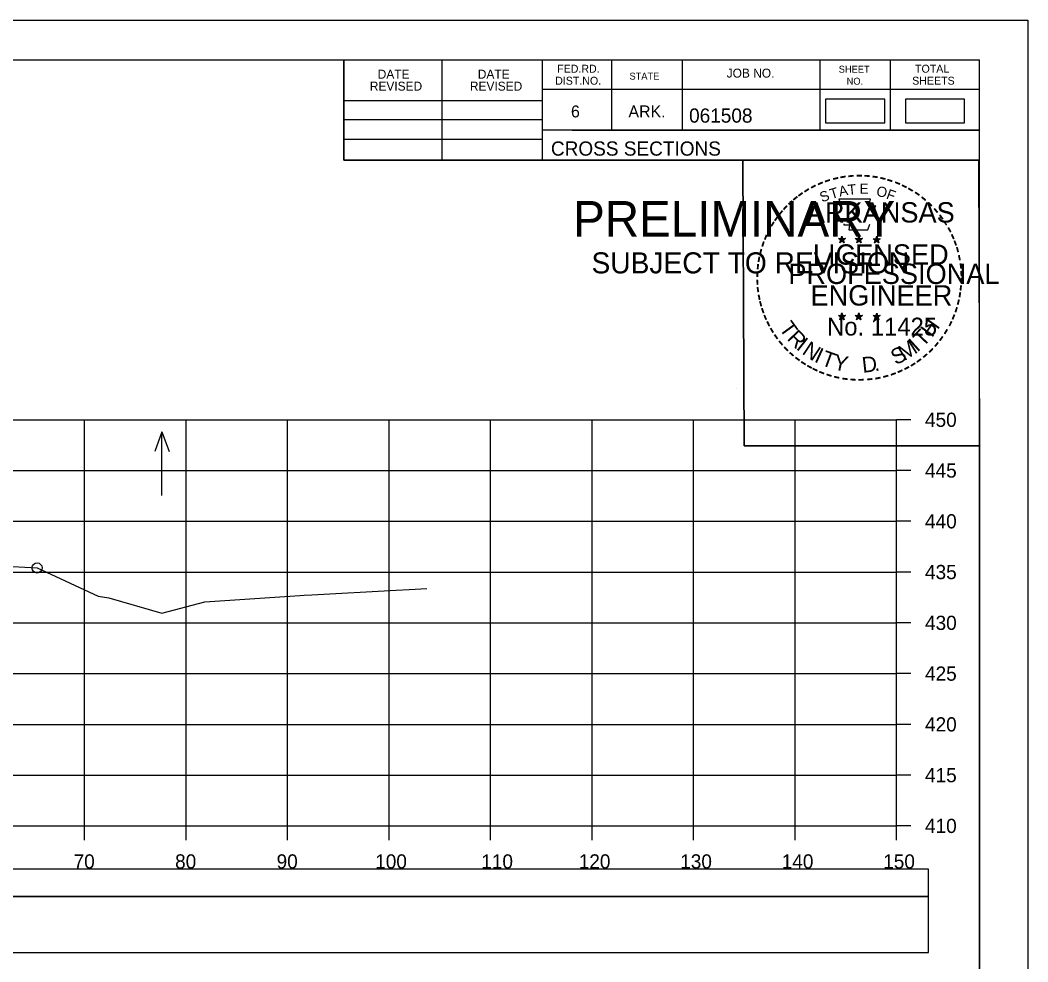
# Model space of a CAD drawing. Extents: x 1371057 to 1372761, y 380005 to 390517.
# Drawn here: x 1371624.5 to 1371723.8, y 384605.8 to 384698.5 of the extents above; entities that cross this region are included whole.
import ezdxf

# ---------------------------------------------------------------- set-up
doc = ezdxf.new("R2010")
doc.units = 0
for name, color, linetype in [('R_Axis', 7, 'Continuous'), ('R_Axis Annot', 7, 'Continuous'), ('R_Border', 7, 'Continuous'), ('R_Border PE', 7, 'Continuous'), ('R_Border Prem', 7, 'Continuous'), ('R_Detour', 7, 'Continuous'), ('R_Dimension', 7, 'Continuous'), ('R_Exist Surface', 7, 'Continuous'), ('R_Grid', 7, 'Continuous'), ('R_No Plot', 7, 'Continuous'), ('R_Water Annot', 7, 'Continuous')]:
    doc.layers.add(name, color=color, linetype=linetype)

msp = doc.modelspace()

# ---------------------------------------------------------------- linework, layer by layer
at = {"layer": 'R_Axis'}
for p, q in [((1371710.872, 384619.157), (1371710.872, 384659.157)), ((1371712.272, 384659.157), (1371710.872, 384659.157)), ((1371712.272, 384654.157), (1371710.872, 384654.157)), ((1371712.272, 384649.157), (1371710.872, 384649.157)), ((1371712.272, 384644.157), (1371710.872, 384644.157)), ((1371712.272, 384639.157), (1371710.872, 384639.157)), ((1371712.272, 384634.157), (1371710.872, 384634.157)), ((1371712.272, 384629.157), (1371710.872, 384629.157)), ((1371712.272, 384624.157), (1371710.872, 384624.157)), ((1371410.872, 384619.157), (1371710.872, 384619.157)), ((1371630.872, 384617.757), (1371630.872, 384619.157)), ((1371640.872, 384617.757), (1371640.872, 384619.157)), ((1371650.872, 384617.757), (1371650.872, 384619.157)), ((1371660.872, 384617.757), (1371660.872, 384619.157)), ((1371670.872, 384617.757), (1371670.872, 384619.157)), ((1371680.872, 384617.757), (1371680.872, 384619.157)), ((1371690.872, 384617.757), (1371690.872, 384619.157)), ((1371700.872, 384617.757), (1371700.872, 384619.157)), ((1371710.872, 384617.757), (1371710.872, 384619.157)), ((1371712.272, 384619.157), (1371710.872, 384619.157))]:
    msp.add_line(p, q, dxfattribs=at)
at = {"layer": 'R_Border'}
for p, q in [((1371402.872, 384694.617), (1371719.052, 384694.617)), ((1371656.412, 384684.737), (1371656.412, 384694.617)), ((1371666.092, 384684.737), (1371666.092, 384694.617)), ((1371675.952, 384694.617), (1371675.952, 384684.737)), ((1371682.792, 384694.617), (1371682.792, 384687.677)), ((1371689.732, 384694.617), (1371689.732, 384687.677)), ((1371703.312, 384694.617), (1371703.312, 384687.677)), ((1371710.252, 384694.617), (1371710.252, 384687.677)), ((1371719.052, 384489.157), (1371719.052, 384694.617)), ((1371719.052, 384691.677), (1371675.952, 384691.677)), ((1371719.052, 384691.697), (1371719.052, 384691.697)), ((1371656.412, 384690.597), (1371675.952, 384690.597)), ((1371656.412, 384688.737), (1371675.952, 384688.737)), ((1371656.412, 384686.797), (1371675.952, 384686.797)), ((1371719.052, 384687.677), (1371675.952, 384687.677)), ((1371678.912, 384687.677), (1371719.052, 384687.677)), ((1371719.052, 384684.737), (1371656.412, 384684.737))]:
    msp.add_line(p, q, dxfattribs=at)
at = {"layer": 'R_Border PE'}
for p, q in [((1371705.137, 384676.992), (1371705.486, 384676.881)), ((1371705.137, 384676.992), (1371705.39, 384676.947)), ((1371705.137, 384676.992), (1371705.374, 384676.87)), ((1371705.27, 384676.584), (1371705.486, 384676.881)), ((1371705.486, 384677.246), (1371705.445, 384676.994)), ((1371705.486, 384676.881), (1371705.486, 384677.246)), ((1371705.486, 384677.246), (1371705.535, 384676.996)), ((1371705.833, 384676.992), (1371705.486, 384676.881)), ((1371705.699, 384676.584), (1371705.486, 384676.881)), ((1371705.833, 384676.992), (1371705.547, 384676.943)), ((1371705.699, 384676.584), (1371705.562, 384676.875)), ((1371705.833, 384676.992), (1371705.629, 384676.89)), ((1371706.807, 384676.992), (1371707.156, 384676.881)), ((1371706.807, 384676.992), (1371707.06, 384676.947)), ((1371706.807, 384676.992), (1371707.044, 384676.87)), ((1371706.94, 384676.584), (1371707.156, 384676.881)), ((1371707.156, 384677.246), (1371707.115, 384676.994)), ((1371707.156, 384676.881), (1371707.156, 384677.246)), ((1371707.156, 384677.246), (1371707.205, 384676.996)), ((1371707.503, 384676.992), (1371707.156, 384676.881)), ((1371707.369, 384676.584), (1371707.156, 384676.881)), ((1371707.503, 384676.992), (1371707.217, 384676.943)), ((1371707.369, 384676.584), (1371707.232, 384676.875)), ((1371707.503, 384676.992), (1371707.299, 384676.89)), ((1371708.571, 384676.98), (1371708.92, 384676.869)), ((1371708.571, 384676.98), (1371708.824, 384676.935)), ((1371708.571, 384676.98), (1371708.808, 384676.858)), ((1371708.704, 384676.572), (1371708.92, 384676.869)), ((1371708.92, 384677.234), (1371708.879, 384676.982)), ((1371708.92, 384676.869), (1371708.92, 384677.234)), ((1371708.92, 384677.234), (1371708.969, 384676.984)), ((1371709.267, 384676.98), (1371708.92, 384676.869)), ((1371709.133, 384676.572), (1371708.92, 384676.869)), ((1371709.267, 384676.98), (1371708.981, 384676.931)), ((1371709.133, 384676.572), (1371708.996, 384676.863)), ((1371709.267, 384676.98), (1371709.063, 384676.878)), ((1371705.27, 384676.584), (1371705.396, 384676.828)), ((1371705.27, 384676.584), (1371705.484, 384676.801)), ((1371705.699, 384676.584), (1371705.484, 384676.798)), ((1371706.94, 384676.584), (1371707.066, 384676.828)), ((1371706.94, 384676.584), (1371707.154, 384676.801)), ((1371707.369, 384676.584), (1371707.154, 384676.798)), ((1371708.704, 384676.572), (1371708.83, 384676.816)), ((1371708.704, 384676.572), (1371708.918, 384676.789)), ((1371709.133, 384676.572), (1371708.918, 384676.786)), ((1371705.133, 384669.419), (1371705.482, 384669.308)), ((1371705.133, 384669.419), (1371705.386, 384669.374)), ((1371705.133, 384669.419), (1371705.37, 384669.297)), ((1371705.266, 384669.011), (1371705.482, 384669.308)), ((1371705.266, 384669.011), (1371705.392, 384669.255)), ((1371705.266, 384669.011), (1371705.48, 384669.228)), ((1371705.482, 384669.673), (1371705.441, 384669.421)), ((1371705.695, 384669.011), (1371705.48, 384669.225)), ((1371705.482, 384669.308), (1371705.482, 384669.673)), ((1371705.482, 384669.673), (1371705.531, 384669.423)), ((1371705.829, 384669.419), (1371705.482, 384669.308)), ((1371705.695, 384669.011), (1371705.482, 384669.308)), ((1371705.829, 384669.419), (1371705.543, 384669.37)), ((1371705.695, 384669.011), (1371705.558, 384669.302)), ((1371705.829, 384669.419), (1371705.625, 384669.317)), ((1371706.802, 384669.419), (1371707.151, 384669.308)), ((1371706.802, 384669.419), (1371707.055, 384669.374)), ((1371706.802, 384669.419), (1371707.039, 384669.297)), ((1371706.935, 384669.011), (1371707.151, 384669.308)), ((1371706.935, 384669.011), (1371707.061, 384669.255)), ((1371706.935, 384669.011), (1371707.149, 384669.228)), ((1371707.151, 384669.673), (1371707.11, 384669.421)), ((1371707.364, 384669.011), (1371707.149, 384669.225)), ((1371707.151, 384669.308), (1371707.151, 384669.673)), ((1371707.151, 384669.673), (1371707.2, 384669.423)), ((1371707.498, 384669.419), (1371707.151, 384669.308)), ((1371707.364, 384669.011), (1371707.151, 384669.308)), ((1371707.498, 384669.419), (1371707.212, 384669.37)), ((1371707.364, 384669.011), (1371707.227, 384669.302)), ((1371707.498, 384669.419), (1371707.294, 384669.317)), ((1371708.569, 384669.409), (1371708.918, 384669.298)), ((1371708.569, 384669.409), (1371708.822, 384669.364)), ((1371708.569, 384669.409), (1371708.806, 384669.287)), ((1371708.702, 384669.001), (1371708.918, 384669.298)), ((1371708.702, 384669.001), (1371708.828, 384669.245)), ((1371708.702, 384669.001), (1371708.916, 384669.218)), ((1371708.918, 384669.663), (1371708.877, 384669.411)), ((1371709.131, 384669.001), (1371708.916, 384669.215)), ((1371708.918, 384669.298), (1371708.918, 384669.663)), ((1371708.918, 384669.663), (1371708.967, 384669.413)), ((1371709.265, 384669.409), (1371708.918, 384669.298)), ((1371709.131, 384669.001), (1371708.918, 384669.298)), ((1371709.265, 384669.409), (1371708.979, 384669.36)), ((1371709.131, 384669.001), (1371708.994, 384669.292)), ((1371709.265, 384669.409), (1371709.061, 384669.307))]:
    msp.add_line(p, q, dxfattribs=at)
for points in [[(1371705.178, 384680.87), (1371705.447, 384680.043)], [(1371708.689, 384679.948), (1371708.831, 384680.232), (1371708.146, 384680.208), (1371708.294, 384680.87), (1371705.178, 384680.87)], [(1371705.67, 384678.447), (1371705.67, 384678.36), (1371706.233, 384678.341), (1371706.179, 384677.868), (1371708.049, 384677.868), (1371708.25, 384678.404)], [(1371705.486, 384677.246), (1371705.699, 384676.584), (1371705.137, 384676.992), (1371705.833, 384676.992), (1371705.27, 384676.584), (1371705.486, 384677.246)], [(1371707.156, 384677.246), (1371707.369, 384676.584), (1371706.807, 384676.992), (1371707.503, 384676.992), (1371706.94, 384676.584), (1371707.156, 384677.246)], [(1371708.92, 384677.234), (1371709.133, 384676.572), (1371708.571, 384676.98), (1371709.267, 384676.98), (1371708.704, 384676.572), (1371708.92, 384677.234)], [(1371705.482, 384669.673), (1371705.695, 384669.011), (1371705.133, 384669.419), (1371705.829, 384669.419), (1371705.266, 384669.011), (1371705.482, 384669.673)], [(1371707.151, 384669.673), (1371707.364, 384669.011), (1371706.802, 384669.419), (1371707.498, 384669.419), (1371706.935, 384669.011), (1371707.151, 384669.673)], [(1371708.918, 384669.663), (1371709.131, 384669.001), (1371708.569, 384669.409), (1371709.265, 384669.409), (1371708.702, 384669.001), (1371708.918, 384669.663)]]:
    msp.add_lwpolyline(points, dxfattribs=at)
for centre, radius in [((1371705.485, 384676.88), 0.172), ((1371705.485, 384676.88), 0.145), ((1371705.485, 384676.88), 0.116), ((1371705.485, 384676.88), 0.0991), ((1371705.485, 384676.88), 0.0747), ((1371705.485, 384676.88), 0.0495), ((1371705.485, 384676.88), 0.0296), ((1371707.155, 384676.88), 0.172), ((1371707.155, 384676.88), 0.145), ((1371707.155, 384676.88), 0.116), ((1371707.155, 384676.88), 0.0991), ((1371707.155, 384676.88), 0.0747), ((1371707.155, 384676.88), 0.0495), ((1371707.155, 384676.88), 0.0296), ((1371708.919, 384676.868), 0.172), ((1371708.919, 384676.868), 0.145), ((1371708.919, 384676.868), 0.116), ((1371708.919, 384676.868), 0.0991), ((1371708.919, 384676.868), 0.0747), ((1371708.919, 384676.868), 0.0495), ((1371708.919, 384676.868), 0.0296), ((1371705.481, 384669.307), 0.172), ((1371705.481, 384669.307), 0.145), ((1371705.481, 384669.307), 0.116), ((1371705.481, 384669.307), 0.0991), ((1371705.481, 384669.307), 0.0747), ((1371705.481, 384669.307), 0.0495), ((1371705.481, 384669.307), 0.0296), ((1371707.15, 384669.307), 0.172), ((1371707.15, 384669.307), 0.145), ((1371707.15, 384669.307), 0.116), ((1371707.15, 384669.307), 0.0991), ((1371707.15, 384669.307), 0.0747), ((1371707.15, 384669.307), 0.0495), ((1371707.15, 384669.307), 0.0296), ((1371708.917, 384669.297), 0.172), ((1371708.917, 384669.297), 0.145), ((1371708.917, 384669.297), 0.116), ((1371708.917, 384669.297), 0.0991), ((1371708.917, 384669.297), 0.0747), ((1371708.917, 384669.297), 0.0495), ((1371708.917, 384669.297), 0.0296)]:
    msp.add_circle(centre, radius, dxfattribs=at)
at = {"layer": 'R_Detour'}
msp.add_lwpolyline([(1371407.717, 384612.204), (1371714.027, 384612.204), (1371714.027, 384614.91), (1371407.717, 384614.91)], close=True, dxfattribs=at)
at = {"layer": 'R_Dimension'}
for points in [[(1371703.866, 384688.416), (1371709.699, 384688.416), (1371709.699, 384690.727), (1371703.866, 384690.727)], [(1371711.736, 384688.416), (1371717.569, 384688.416), (1371717.569, 384690.727), (1371711.736, 384690.727)], [(1371407.717, 384606.682), (1371714.027, 384606.682), (1371714.027, 384612.204), (1371407.717, 384612.204)]]:
    msp.add_lwpolyline(points, close=True, dxfattribs=at)
at = {"layer": 'R_Exist Surface'}
msp.add_lwpolyline([(1371623.754, 384644.69), (1371626.183, 384644.56), (1371632.221, 384641.772), (1371633.247, 384641.606), (1371638.494, 384640.115), (1371642.705, 384641.212), (1371652.088, 384641.839), (1371652.507, 384641.874), (1371653.254, 384641.907), (1371661.566, 384642.371), (1371662.862, 384642.45), (1371664.589, 384642.549)], dxfattribs=at)
at = {"layer": 'R_Grid'}
for p, q in [((1371410.872, 384659.157), (1371710.872, 384659.157)), ((1371630.872, 384619.157), (1371630.872, 384659.157)), ((1371640.872, 384619.157), (1371640.872, 384659.157)), ((1371650.872, 384619.157), (1371650.872, 384659.157)), ((1371660.872, 384619.157), (1371660.872, 384659.157)), ((1371670.872, 384619.157), (1371670.872, 384659.157)), ((1371680.872, 384619.157), (1371680.872, 384659.157)), ((1371690.872, 384619.157), (1371690.872, 384659.157)), ((1371700.872, 384619.157), (1371700.872, 384659.157)), ((1371710.872, 384619.157), (1371710.872, 384659.157)), ((1371410.872, 384654.157), (1371710.872, 384654.157)), ((1371410.872, 384649.157), (1371710.872, 384649.157)), ((1371410.872, 384644.157), (1371710.872, 384644.157)), ((1371410.872, 384639.157), (1371710.872, 384639.157)), ((1371410.872, 384634.157), (1371710.872, 384634.157)), ((1371410.872, 384629.157), (1371710.872, 384629.157)), ((1371410.872, 384624.157), (1371710.872, 384624.157)), ((1371410.872, 384619.157), (1371710.872, 384619.157))]:
    msp.add_line(p, q, dxfattribs=at)
at = {"layer": 'R_No Plot'}
for p, q in [((1371390.472, 384698.512), (1371723.805, 384698.512)), ((1371695.087, 384662.282), (1371695.087, 384662.282))]:
    msp.add_line(p, q, dxfattribs=at)
for points in [[(1371390.465, 384698.512), (1371723.805, 384698.512), (1371723.805, 384485.174), (1371390.465, 384485.174)], [(1371636.792, 384694.617), (1371656.412, 384694.617), (1371656.412, 384684.737), (1371672.524, 384684.737), (1371695.724, 384684.737), (1371695.845, 384656.58), (1371719.052, 384656.58), (1371719.052, 384489.157), (1371402.872, 384489.157), (1371402.872, 384694.617)], [(1371695.724, 384684.737), (1371718.932, 384684.737), (1371719.052, 384656.58), (1371695.845, 384656.58)]]:
    msp.add_lwpolyline(points, close=True, dxfattribs=at)
msp.add_circle((1371626.183, 384644.56), 0.5, dxfattribs=at)
at = {"layer": 'R_Water Annot'}
for p, q in [((1371638.494, 384657.966), (1371637.794, 384656.043)), ((1371638.494, 384651.682), (1371638.494, 384657.966)), ((1371638.494, 384657.966), (1371639.194, 384656.043))]:
    msp.add_line(p, q, dxfattribs=at)

# ---------------------------------------------------------------- texts
at = {"layer": 'R_Axis Annot'}
for s, p in [('450', (1371713.672, 384658.457)), ('445', (1371713.672, 384653.457)), ('440', (1371713.672, 384648.457)), ('435', (1371713.672, 384643.457)), ('430', (1371713.672, 384638.457)), ('425', (1371713.672, 384633.457)), ('420', (1371713.672, 384628.457)), ('415', (1371713.672, 384623.457)), ('410', (1371713.672, 384618.457)), ('70', (1371629.787, 384614.957)), ('80', (1371639.787, 384614.957)), ('90', (1371649.787, 384614.957)), ('100', (1371659.5, 384614.957)), ('110', (1371669.952, 384614.957)), ('120', (1371679.555, 384614.957)), ('130', (1371689.555, 384614.957)), ('140', (1371699.555, 384614.957)), ('150', (1371709.555, 384614.957))]:
    msp.add_text(s, height=1.4, dxfattribs=at).set_placement(p)
at = {"layer": 'R_Border'}
for s, height, p in [('FED.RD.', 0.7819, (1371677.432, 384693.337)), ('JOB NO.', 0.8792, (1371694.132, 384692.857)), ('SHEET', 0.684, (1371705.172, 384693.337)), ('TOTAL', 0.7819, (1371712.692, 384693.337)), ('DATE', 0.8792, (1371659.75, 384692.753)), ('DATE', 0.8792, (1371669.61, 384692.753)), ('DIST.NO.', 0.7819, (1371677.232, 384692.157)), ('STATE', 0.684, (1371684.552, 384692.657)), ('NO.', 0.684, (1371705.952, 384692.157)), ('SHEETS', 0.7819, (1371712.412, 384692.157)), ('REVISED', 0.8792, (1371658.97, 384691.573)), ('REVISED', 0.8792, (1371668.83, 384691.573)), ('6', 1.172, (1371678.792, 384688.937)), ('ARK.', 1.1723, (1371684.452, 384688.937)), ('061508', 1.4, (1371690.428, 384688.417)), ('CROSS SECTIONS', 1.4, (1371676.816, 384685.167))]:
    msp.add_text(s, height=height, rotation=360, dxfattribs=at).set_placement(p)
at = {"layer": 'R_Border PE'}
for s, height, rotation, p in [('-', 1.6, 19.17608, (1371703.926, 384681.997)), ('-', 1.6, 13.63015, (1371704.676, 384682.238)), ('-', 1.6, 10.21935, (1371705.354, 384682.4)), ('-', 1.6, 5.89682, (1371706.083, 384682.51)), ('-', 1.6, 0.18623, (1371706.855, 384682.582)), ('-', 1.6, 357.74304, (1371707.578, 384682.569)), ('-', 1.6, 352.16172, (1371708.322, 384682.513)), ('-', 1.6, 347.20489, (1371709.041, 384682.399)), ('-', 1.6, 342.3362, (1371709.676, 384682.244)), ('-', 1.6, 34.06357, (1371702.062, 384681.041)), ('-', 1.6, 28.79182, (1371702.659, 384681.411)), ('-', 1.6, 24.30721, (1371703.292, 384681.728)), ('T', 1, 16.4036, (1371704.447, 384680.879)), ('A', 1, 11.21318, (1371705.273, 384681.13)), ('T', 1, 6.02276, (1371706.122, 384681.296)), ('E', 1, 0.83234, (1371707.227, 384681.406)), ('O', 1, 350.4515, (1371708.831, 384681.196)), ('F', 1, 340.07066, (1371709.785, 384680.968)), ('-', 1.6, 337.85509, (1371710.411, 384682.021)), ('-', 1.6, 334.12109, (1371711.042, 384681.75)), ('-', 1.6, 329.64089, (1371711.621, 384681.467)), ('-', 1.6, 38.95066, (1371701.008, 384680.268)), ('-', 1.6, 36.23174, (1371701.484, 384680.646)), ('S', 1, 21.59401, (1371703.533, 384680.548)), ('-', 1.6, 325.86266, (1371712.264, 384681.106)), ('-', 1.6, 320.52971, (1371712.874, 384680.68)), ('-', 1.6, 48.42305, (1371700.127, 384679.373)), ('-', 1.6, 42.96224, (1371700.575, 384679.851)), ('ARKANSAS', 2, 360, (1371702.031, 384678.582)), ('-', 1.6, 315.57859, (1371713.473, 384680.192)), ('-', 1.6, 309.87973, (1371714.042, 384679.642)), ('-', 1.6, 54.23247, (1371699.311, 384678.32)), ('-', 1.6, 50.61417, (1371699.724, 384678.887)), ('-', 1.6, 306.65218, (1371714.567, 384679.04)), ('-', 1.6, 62.87135, (1371698.673, 384677.179)), ('-', 1.6, 58.07063, (1371698.986, 384677.793)), ('-', 1.4, 303.67529, (1371715.053, 384678.472)), ('-', 1.6, 299.66835, (1371715.372, 384677.865)), ('-', 1.6, 67.77427, (1371698.414, 384676.568)), ('DWB', 0.01, 360, (1371705.473, 384676.876)), ('DWB', 0.01, 360, (1371707.143, 384676.876)), ('DWB', 0.01, 360, (1371708.907, 384676.865)), ('-', 1.6, 294.66279, (1371715.696, 384677.253)), ('-', 1.6, 75.46096, (1371697.998, 384675.224)), ('-', 1.6, 72.39447, (1371698.195, 384675.938)), ('LICENSED', 2, 360, (1371702.629, 384674.433)), ('-', 1.6, 290.57283, (1371715.953, 384676.676)), ('-', 1.6, 285.12326, (1371716.187, 384676.096)), ('-', 1.6, 81.20126, (1371697.866, 384674.511)), ('-', 1.6, 280.54934, (1371716.387, 384675.354)), ('-', 1.6, 85.18634, (1371697.79, 384673.82)), ('PROFESSIONAL', 2, 360, (1371700.205, 384672.529)), ('-', 1.6, 276.59616, (1371716.549, 384674.586)), ('-', 1.6, 94.19588, (1371697.8, 384672.394)), ('-', 1.6, 89.06224, (1371697.765, 384673.119)), ('-', 1.6, 274.33011, (1371716.609, 384673.864)), ('-', 1.6, 269.94067, (1371716.643, 384673.232)), ('-', 1.6, 98.94793, (1371697.872, 384671.727)), ('ENGINEER', 2, 360, (1371702.392, 384670.404)), ('-', 1.6, 263.5172, (1371716.624, 384672.566)), ('-', 1.6, 101.71495, (1371698.007, 384670.994)), ('-', 1.6, 255.7626, (1371716.443, 384671.234)), ('-', 1.6, 260.99529, (1371716.553, 384671.912)), ('-', 1.6, 105.45785, (1371698.169, 384670.399)), ('-', 1.6, 109.08742, (1371698.384, 384669.768)), ('-', 1.6, 252.86809, (1371716.262, 384670.514)), ('-', 1.6, 114.06432, (1371698.638, 384669.172)), ('T', 1.54, 306.04056, (1371699.242, 384668.146)), ('No. 11425', 1.757, 360, (1371704.02, 384667.453)), ('DWB', 0.01, 360, (1371705.469, 384669.303)), ('DWB', 0.01, 360, (1371707.138, 384669.303)), ('DWB', 0.01, 360, (1371708.905, 384669.293)), ('H', 1.54, 54.60883, (1371714.362, 384667.182)), ('-', 1.6, 244.61971, (1371715.777, 384669.212)), ('-', 1.6, 247.88866, (1371716.039, 384669.841)), ('-', 1.6, 115.72885, (1371698.943, 384668.554)), ('-', 1.6, 120.44712, (1371699.3, 384667.968)), ('R', 1.54, 314.00497, (1371700.004, 384667.099)), ('T', 1.54, 46.64442, (1371713.472, 384666.239)), ('-', 1.6, 239.07125, (1371715.383, 384668.46)), ('-', 1.6, 125.89344, (1371699.703, 384667.407)), ('-', 1.6, 130.71812, (1371700.165, 384666.855)), ('I', 1.54, 321.96938, (1371700.905, 384666.167)), ('M', 1.54, 32.65632, (1371711.627, 384664.914)), ('I', 1.54, 42.11359, (1371712.911, 384665.761)), ('-', 1.6, 233.84524, (1371714.981, 384667.807)), ('-', 1.6, 134.22381, (1371700.682, 384666.31)), ('N', 1.54, 326.50021, (1371701.472, 384665.695)), ('I', 1.54, 335.36034, (1371702.68, 384664.909)), ('T', 1.54, 339.89117, (1371703.341, 384664.582)), ('S', 1.54, 26.9312, (1371710.788, 384664.508)), ('-', 1.6, 225.76533, (1371714.072, 384666.677)), ('-', 1.6, 231.25377, (1371714.551, 384667.241)), ('-', 1.6, 138.93382, (1371701.207, 384665.846)), ('-', 1.6, 144.64634, (1371701.763, 384665.44)), ('-', 1.6, 148.08978, (1371702.324, 384665.069)), ('Y', 1.54, 347.85558, (1371704.558, 384664.136)), ('D', 1.54, 6.39691, (1371707.543, 384663.778)), ('-', 1.6, 215.73633, (1371713.001, 384665.696)), ('-', 1.6, 221.08509, (1371713.55, 384666.168)), ('-', 1.6, 151.57039, (1371702.903, 384664.744)), ('-', 1.6, 154.60019, (1371703.425, 384664.497)), ('-', 1.6, 158.56121, (1371704.049, 384664.243)), ('.', 1.54, 13.76417, (1371708.735, 384663.905)), ('-', 1.6, 204.25161, (1371711.285, 384664.644)), ('-', 1.6, 207.35684, (1371711.909, 384664.963)), ('-', 1.6, 212.24909, (1371712.467, 384665.309)), ('-', 1.6, 162.79826, (1371704.736, 384664.03)), ('-', 1.6, 167.55551, (1371705.451, 384663.866)), ('-', 1.6, 173.11546, (1371706.223, 384663.756)), ('-', 1.6, 176.51827, (1371706.971, 384663.703)), ('-', 1.6, 181.59176, (1371707.715, 384663.722)), ('-', 1.6, 185.81666, (1371708.524, 384663.798)), ('-', 1.6, 191.28576, (1371709.26, 384663.93)), ('-', 1.6, 195.47429, (1371709.989, 384664.129)), ('-', 1.6, 200.71842, (1371710.666, 384664.371))]:
    msp.add_text(s, height=height, rotation=rotation, dxfattribs=at).set_placement(p)
at = {"layer": 'R_Border Prem'}
for s, height, p in [('PRELIMINARY', 3.5, (1371679.004, 384677.2)), ('DWB', 0.01, (1371679.75, 384679.049)), ('SUBJECT TO REVISION', 2.07511, (1371680.813, 384673.571))]:
    msp.add_text(s, height=height, rotation=360, dxfattribs=at).set_placement(p)

doc.saveas('drawing.dxf')
